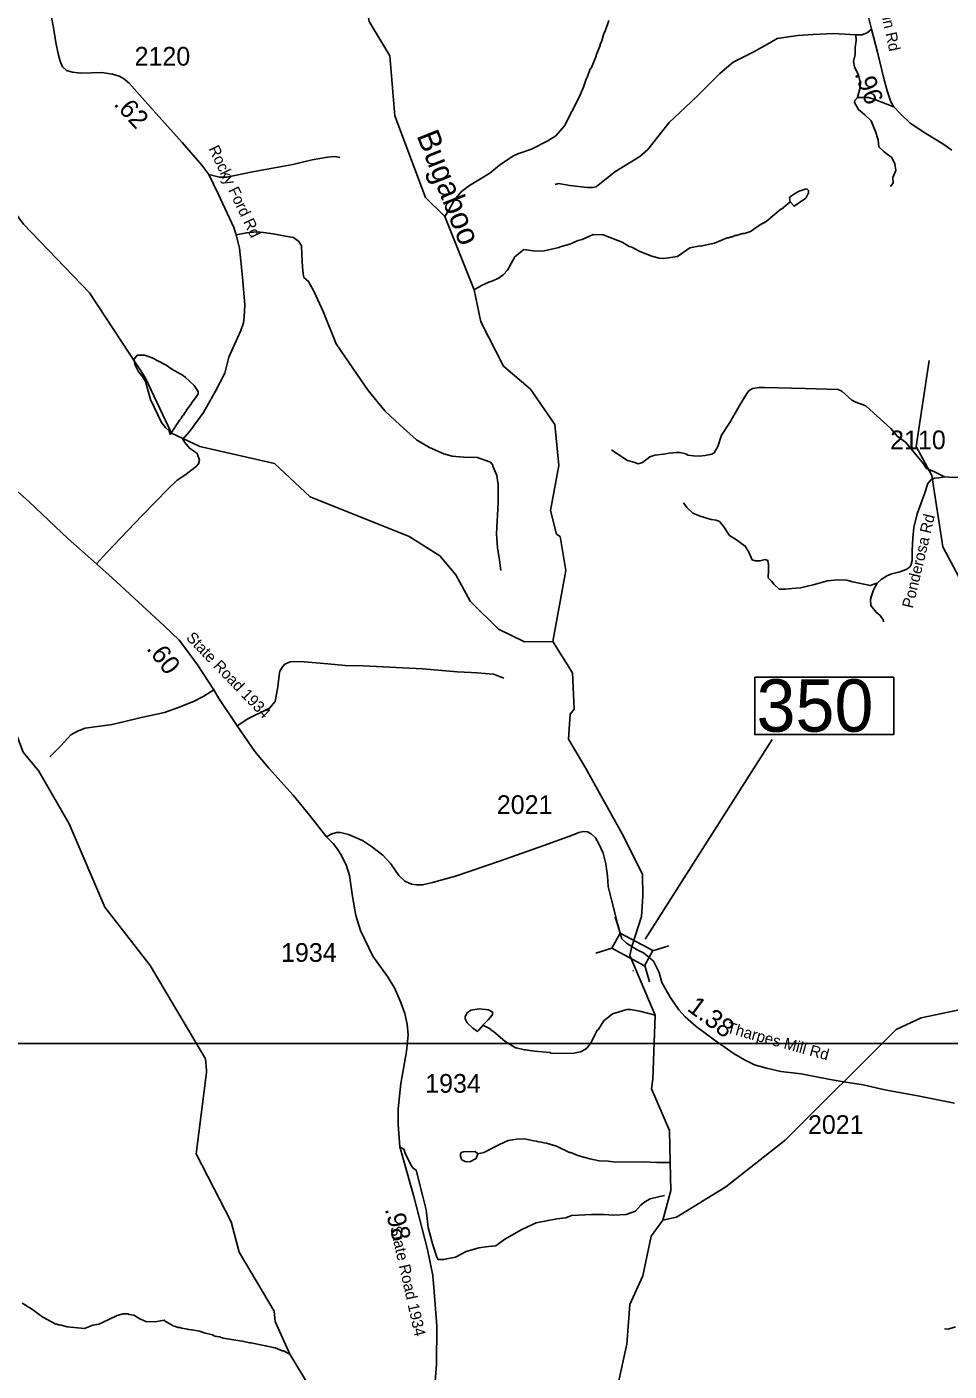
# Model space of a CAD drawing. Extents: x 1248089 to 1457196, y 820910 to 988753.
# Drawn here: x 1420760 to 1426923, y 913659 to 922645 of the extents above; entities that cross this region are included whole.
import ezdxf

# ---------------------------------------------------------------- set-up
doc = ezdxf.new("R2010")
doc.units = 0
for name, color, linetype in [('Exist Hydrographic Creek Single Shore', 7, 'Continuous'), ('Exist Hydrographic Misc Water Feature', 7, 'Continuous'), ('Exist Road Non-System Type 51', 7, 'Continuous'), ('Exist Road Secondary Structure Standard Bridge CELL', 7, 'Continuous'), ('Exist Road Secondary Structure Standard Bridge Number Label', 7, 'Continuous'), ('Exist Road Secondary Type 51 Attributed', 7, 'Continuous'), ('Exist Road Secondary Type 51 Label', 7, 'Continuous'), ('Map Preparation Inset Cut Line', 7, 'Continuous'), ('Prop GRAU CAT1 Cell', 7, 'Continuous'), ('Prop Lane Lines', 7, 'Continuous'), ('Scratch_Level_4', 7, 'Continuous')]:
    doc.layers.add(name, color=color, linetype=linetype)

msp = doc.modelspace()

# ---------------------------------------------------------------- linework, layer by layer
at = {"layer": 'Exist Hydrographic Creek Single Shore'}
for points in [[(1424275.4, 918536.2), (1424360.4, 919010.5), (1424323.5, 919237.8), (1424298.4, 919254.7), (1424259.4, 919413.1), (1424315.4, 919714), (1424287.4, 919987.1), (1424125.4, 920223.4), (1423944.4, 920378), (1423792.4, 920673.3), (1423749.9, 920886.9), (1423552.8, 921378.4), (1423424.4, 921504.8), (1423218.3, 922050.5), (1423185.3, 922451.8), (1423047.3, 922681.1), (1422977.1, 923082.4)], [(1425009.5, 914667.2), (1425063.5, 914866.4), (1425058.9, 915054.1), (1425054.5, 915267.1), (1424934.4, 915545.4), (1424943.9, 915611.8), (1424959.3, 916038.8), (1424789.3, 916438), (1424801.9, 916497.3), (1424867.9, 916699), (1424875.9, 916837.1), (1424873.8, 916978.5), (1424748.1, 917230), (1424492.4, 917691.4), (1424379.4, 917884.1), (1424391.4, 918051.3), (1424417.4, 918083.6), (1424405.4, 918326.8), (1424275.4, 918536.2)], [(1424810.6, 916333.1), (1424811, 916337.3)], [(1425009.5, 914667.2), (1425063.5, 914866.4), (1425058.9, 915054.1), (1425054.5, 915267.1), (1424934.4, 915545.4), (1424943.9, 915611.8)], [(1424197.4, 912067.4), (1424271.3, 912150.4), (1424311.8, 912147.4), (1424380.6, 912115), (1424451.4, 912087.6), (1424469.7, 912088.6), (1424607.4, 912472.4), (1424662.4, 912704.5), (1424636.5, 913056.2), (1424658.4, 913331.6), (1424768.4, 913838.3), (1424789.4, 914103.7), (1424876.5, 914295.7), (1424932.5, 914560.5), (1425009.5, 914667.2)]]:
    msp.add_lwpolyline(points, dxfattribs=at)
at = {"layer": 'Exist Hydrographic Misc Water Feature'}
msp.add_line((1421960.4, 915654.5), (1421959.3, 915670), dxfattribs=at)
for points in [[(1424649.8, 922687.9), (1424624.6, 922616.4), (1424616.3, 922600.5), (1424599.4, 922544.8), (1424591.1, 922528.9), (1424591, 922520.9), (1424563.8, 922457.3), (1424563.7, 922449.4), (1424530.3, 922369.9), (1424524.7, 922365), (1424505.2, 922306.3), (1424500.7, 922303.3), (1424480.1, 922242.8), (1424450.9, 922175.3), (1424351.7, 921985), (1424294.5, 921918), (1424236.8, 921881.4), (1424133, 921828.9), (1424040.4, 921796.6), (1424008.1, 921781.1), (1423919.1, 921720.7), (1423854.2, 921667.8), (1423716.7, 921584.2), (1423664, 921545.2), (1423615, 921486.1), (1423577.8, 921414.8), (1423552.8, 921378.4)], [(1424275.4, 918536.2), (1424084.4, 918533.6), (1423910.4, 918619.1), (1423722.4, 918806.7), (1423625.4, 918982.6), (1423520.4, 919109.6), (1423314.4, 919238.4), (1422652.4, 919504.6), (1422414.4, 919726.1), (1421916.3, 919841.2), (1421726.4, 919930.3), (1421550.3, 920301.5), (1421177.3, 920867.2), (1420736.4, 921325.9), (1420492.4, 921655.7)], [(1425860.7, 921475.4), (1425886.5, 921446.2), (1425965.1, 921499.4), (1425983.8, 921535.1), (1425984.1, 921551.1), (1425972.3, 921563.3), (1425960.2, 921561.6), (1425920, 921548.3), (1425895.8, 921534.7), (1425863.4, 921511.2), (1425857.3, 921503.4), (1425860.7, 921475.4)], [(1425860.7, 921475.4), (1425803.9, 921426.3), (1425797.9, 921426.5), (1425699.4, 921343.8), (1425656.1, 921321), (1425595.3, 921278), (1425555.1, 921264.8), (1425545.2, 921265), (1425498.8, 921249.8), (1425490.8, 921249.9), (1425474.7, 921242.2), (1425464.8, 921242.4), (1425450.6, 921234.6), (1425440.6, 921234.8), (1425354.1, 921200.4), (1425261.7, 921180.1), (1425258.5, 921182.1), (1425189.5, 921169.3), (1425108.5, 921110.8), (1425016.2, 921096.4), (1424984.2, 921099), (1424936.5, 921111.9), (1424857, 921143.4), (1424801.5, 921172.4), (1424785.7, 921176.7), (1424738.1, 921205.5), (1424611.1, 921255.8), (1424543.1, 921257.1), (1424470.5, 921224.4), (1424444.3, 921216.9), (1424388, 921191.9), (1424323.7, 921175.1), (1424317.5, 921171.2), (1424205.2, 921147.2), (1424142.5, 921148.7), (1424081.3, 921157.4), (1424020.5, 921108.5), (1423971, 921019.4), (1423942.4, 920987.8), (1423912, 920966.4), (1423873.7, 920947.1), (1423847.5, 920939.6), (1423797.2, 920916.5), (1423749.9, 920886.9)], [(1421497.2, 920451.9), (1421478.8, 920426.3), (1421476.6, 920418.3), (1421480.1, 920388.3), (1421505.3, 920339.8), (1421532.7, 920307.3), (1421552.2, 920274.9), (1421586.1, 920154.2), (1421659.4, 920000.7), (1421684.9, 919968.3), (1421710.5, 919945.8), (1421716.3, 919921.4)], [(1421716.3, 919921.4), (1421781.7, 920018.6), (1421789.8, 920026.5), (1421798.1, 920042.2), (1421806.2, 920050.1), (1421814.6, 920066), (1421822.7, 920073.8), (1421831, 920089.7), (1421855.5, 920121.3), (1421863.8, 920137.2), (1421900.6, 920184.4), (1421904.8, 920192.4), (1421905, 920208.4), (1421877.7, 920248.9), (1421820.6, 920302), (1421804.8, 920314.4), (1421727.6, 920357.7), (1421690.1, 920384.4), (1421596.9, 920434.1), (1421573.1, 920442.6), (1421545.2, 920451.1), (1421497.2, 920451.9)], [(1425009.5, 914667.2), (1425101.4, 914688.3), (1425430.4, 914891.9), (1425828.4, 915202.3), (1426568.5, 915942.4), (1426736.5, 916021.2), (1427138.5, 916104.9), (1427407.4, 916234.1), (1427502.5, 916380), (1427539.5, 916579.5), (1427644.5, 916813.7), (1427650.4, 917112.4), (1427625.5, 917139.1), (1427619.5, 917237.7), (1427525.4, 917541.6), (1427205.5, 918270.4), (1427042.4, 918867.9), (1426881.5, 919169.9), (1426807.5, 919647.4), (1426702.5, 919839.9), (1426789.4, 920416)], [(1421959.3, 915670), (1421953.4, 915746.5), (1421582.4, 916371.2), (1421281.4, 916761.4), (1421041.4, 917317.7), (1420840.3, 917669.8), (1420734.3, 917796.6), (1420631.4, 918068), (1420508.4, 918185.4), (1420054.4, 918427.6)], [(1423806.3, 915972.4), (1423805.5, 915967.8), (1423779, 915938.2), (1423771.5, 915929.8), (1423763, 915936.5), (1423739.2, 915950.9), (1423701.9, 915987.6), (1423688.3, 916013.9), (1423688.5, 916029.9), (1423703, 916053.6), (1423727.3, 916071.2), (1423781.4, 916080.2), (1423845.4, 916075), (1423869.1, 916060.6), (1423873, 916050.5), (1423868.8, 916038.6), (1423842.2, 916007), (1423806.3, 915972.4)], [(1423806.3, 915972.4), (1423855.1, 915946.8), (1423863, 915938.6), (1423878.8, 915930.3), (1423953.7, 915864.9), (1424024.9, 915819.6), (1424030.6, 915821.1), (1424084.7, 915806.6), (1424090.3, 915808), (1424152.6, 915797.4), (1424254.4, 915789.5), (1424260.3, 915785.4), (1424404.3, 915782.8), (1424460.4, 915793.8), (1424492.7, 915811.2), (1424500.8, 915819), (1424531.5, 915856.5), (1424571, 915937.8), (1424576.6, 915940.1), (1424616.1, 916001), (1424672.9, 916048), (1424769.4, 916076.2), (1424793.3, 916075.8), (1424857.1, 916064.6), (1424959.3, 916038.8)], [(1422419.4, 913990.6), (1422412.4, 914059.6), (1422178.4, 914455.1), (1422124.4, 914656.5), (1421891.4, 915110.8), (1421960.4, 915654.5)], [(1423773.7, 915111.9), (1423814.2, 915121), (1423917.5, 915174.7), (1423976, 915201.5), (1424033.8, 915209.8), (1424084.2, 915211), (1424148, 915197.6), (1424164, 915197.3), (1424171.8, 915193.1), (1424207.7, 915188.3), (1424215.6, 915184.2), (1424231.6, 915183.7), (1424299.2, 915162.2), (1424386.2, 915120.3), (1424394.2, 915120.1), (1424441.8, 915101), (1424521.4, 915077.3), (1424585, 915063.9), (1424644.2, 915062.1), (1424692.9, 915055.5), (1424884.9, 915057.1), (1424970.7, 915053.2), (1425058.9, 915054.1)], [(1423773.7, 915111.9), (1423756.4, 915126.3), (1423678.4, 915126), (1423662.3, 915120.4), (1423658.1, 915110.5), (1423657.8, 915096.5), (1423661.4, 915080.4), (1423667.2, 915072.3), (1423689, 915059.8), (1423720.9, 915059.1), (1423761.4, 915080.2), (1423773.7, 915111.9)], [(1420728.4, 914113.3), (1420789.6, 914075.9), (1420866.4, 914020.2), (1420953.4, 913972.2), (1420961.3, 913972.1), (1420975.2, 913965.7), (1420981.2, 913967.6), (1421029, 913954.6), (1421144.8, 913944), (1421201.3, 913966.8), (1421241.4, 913973.8), (1421265.6, 913983.3), (1421362.6, 914031.1), (1421402.9, 914042.2), (1421434.9, 914041.5), (1421442.8, 914037.4), (1421474.7, 914032.7), (1421514.2, 914007.8), (1421553.7, 913990.9), (1421617.7, 913989.4), (1421678, 914000.1), (1421679.9, 913996.1), (1421737.1, 913960.8), (1421753.1, 913958.5), (1421768.8, 913950), (1421784.8, 913949.7), (1421792.7, 913945.5), (1421832.7, 913940.6), (1421840.6, 913936.5), (1421862.6, 913936), (1421912.4, 913926.9), (1421944.1, 913914.2), (1421999.8, 913900.9), (1422015.6, 913892.5), (1422047.5, 913887.8), (1422071.3, 913879.3), (1422198.9, 913860.4), (1422250.6, 913847.3), (1422256.3, 913848.8), (1422354.3, 913829), (1422362.2, 913824.9), (1422417.9, 913815.6), (1422465.5, 913794.5), (1422473.5, 913794.3), (1422516.3, 913771.8)], [(1424071.9, 912012.7), (1423868.4, 912188.6), (1423555.4, 912368.9), (1423359.4, 912589.5), (1423052.4, 913071.8), (1422798.4, 913310), (1422516.3, 913771.8), (1422419.4, 913990.6)]]:
    msp.add_lwpolyline(points, dxfattribs=at)
at = {"layer": 'Exist Road Non-System Type 51'}
for points in [[(1426300.4, 922593.1), (1426339.5, 922593.1), (1426376.5, 922606.1), (1426404.7, 922630.5)], [(1426300.4, 922593.1), (1426150.3, 922601.8), (1426015.5, 922595.2), (1425911.1, 922588.7), (1425774.2, 922566.9), (1425724.1, 922538.6), (1425613.2, 922475.5), (1425480.6, 922410.3), (1425391.4, 922334.1), (1425232.7, 922175.2), (1425052.2, 922005.5), (1424909.7, 921825.8), (1424855.3, 921778), (1424687.9, 921675.7), (1424563.9, 921575.6), (1424542.2, 921571.2), (1424503, 921571.2), (1424387.8, 921584.3), (1424311.7, 921599.5), (1424290.6, 921591.3)], [(1426311.2, 922174.2), (1426326.5, 922231.8), (1426330.8, 922268.8), (1426317.8, 922323.2), (1426291.7, 922377.6), (1426285.2, 922414.6), (1426296, 922460.3), (1426296, 922508.2), (1426302.6, 922553.9), (1426300.4, 922593.1)], [(1426311.2, 922174.2), (1426293.8, 922152.4), (1426291.6, 922139.4), (1426317.7, 922093.7), (1426359, 922056.7), (1426402.5, 922017.5), (1426424.3, 921960.9), (1426430.8, 921945.7), (1426448.2, 921891.3), (1426452.5, 921843.4), (1426489.5, 921810.8), (1426509.1, 921795.5), (1426539.5, 921771.6), (1426561.3, 921730.3), (1426567.8, 921684.6), (1426546, 921638.9), (1426548.2, 921601.9), (1426530.8, 921577.9)], [(1426554, 922111.3), (1426506.9, 922128.5), (1426426.4, 922161.1), (1426385.1, 922174.2), (1426361.2, 922174.2), (1426311.2, 922174.2)], [(1421974.8, 921658.7), (1422046.5, 921641.3), (1422096.5, 921641.3), (1422268.3, 921676.2), (1422538, 921726.2), (1422666.3, 921756.7), (1422768.5, 921774.1), (1422820.7, 921778.4), (1422851.1, 921771.9)], [(1422157.9, 921255.2), (1422229.2, 921269.2), (1422296.6, 921275.8), (1422340.1, 921271.4), (1422405.3, 921262.7), (1422488, 921245.3), (1422542.3, 921236.6), (1422577.1, 921210.5), (1422594.5, 921182.2), (1422596.7, 921123.4), (1422601, 921038.6), (1422605.4, 920997.2), (1422609.7, 920971.1), (1422642.1, 920944), (1422679.1, 920874.4), (1422740, 920743.8), (1422826.9, 920526.2), (1422937.8, 920363), (1423040, 920215), (1423152.6, 920078.9), (1423254.8, 919983.1), (1423363.6, 919885.2), (1423450.6, 919833), (1423546.2, 919791.6), (1423602.8, 919776.4), (1423676.7, 919769.9), (1423770.2, 919767.7), (1423813.7, 919750.3), (1423857.2, 919735.1), (1423874.6, 919715.5), (1423874.6, 919708.9), (1423900.7, 919645.8), (1423909.4, 919584.9), (1423909.4, 919465.2), (1423898.1, 919255.6), (1423904.7, 919162), (1423917.7, 919081.5), (1423926.4, 919011.8)], [(1421224.9, 919055.1), (1421294.5, 919131.2), (1421529.3, 919379.3), (1421703.3, 919557.7), (1421764.2, 919614.3), (1421814.2, 919649.1), (1421890.3, 919705.7), (1421905.5, 919725.3), (1421912.1, 919749.2), (1421896.8, 919792.8), (1421872.9, 919810.2), (1421846.8, 919829.8), (1421814.2, 919866.8), (1421801.2, 919888.5), (1421848.9, 919941.9), (1421940.2, 920068.1), (1422020.7, 920209.5), (1422081.5, 920331.4), (1422109.8, 920438), (1422190.3, 920616.5), (1422207.5, 920667.6), (1422212.7, 920704.5)], [(1424665.9, 919817.6), (1424728, 919776.1), (1424774, 919746.2), (1424815.4, 919734.7), (1424845.4, 919725.5), (1424873, 919732.4), (1424923.6, 919771.5), (1424955.8, 919783), (1425013.3, 919789.9), (1425052.5, 919794.6), (1425100.8, 919799.2), (1425126.1, 919799.2), (1425162.9, 919792.3), (1425176.7, 919783), (1425215.8, 919778.4), (1425252.6, 919776.1), (1425291.8, 919780.7), (1425337.8, 919789.9), (1425353.9, 919796.9), (1425376.9, 919840.6), (1425402.2, 919916.6), (1425457.4, 920001.8), (1425519.6, 920110), (1425570.2, 920195.2), (1425586.3, 920213.6), (1425611.6, 920227.5), (1425650.7, 920234.4), (1425689.8, 920234.4), (1425961.4, 920227.5), (1426182.3, 920220.6), (1426205.3, 920211.3), (1426272, 920149.2), (1426299.6, 920137.7), (1426366.3, 920112.3), (1426417, 920066.3), (1426534.3, 919960.3), (1426575.7, 919909.7), (1426631.9, 919868.8), (1426744.6, 919732.9), (1426772.3, 919693.8), (1426825.2, 919670.7), (1426857.4, 919654.6), (1426892.5, 919637.3)], [(1426441.5, 918925.6), (1426420.8, 918920.9), (1426397.8, 918911.7), (1426354.1, 918920.9), (1426280.4, 918934.8), (1426236.7, 918946.3), (1426176.9, 918948.6), (1426110.2, 918941.7), (1426013.5, 918916.3), (1425930.7, 918895.6), (1425870.9, 918891), (1425827.1, 918886.4), (1425788, 918886.4), (1425751.2, 918920.9), (1425735.1, 918939.4), (1425714.4, 918962.4), (1425716.7, 919013.1), (1425716.7, 919049.9), (1425712.1, 919077.5), (1425693.7, 919084.4), (1425659.2, 919075.2), (1425629.2, 919075.2), (1425606.2, 919082.1), (1425585.5, 919132.8), (1425560.2, 919174.2), (1425502.7, 919215.7), (1425454.4, 919245.6), (1425412.9, 919310.1), (1425387.6, 919340), (1425366.9, 919346.9), (1425332.4, 919351.6), (1425258.8, 919374.6), (1425210.5, 919395.3), (1425171.3, 919432.1), (1425148.3, 919464.4)], [(1426676.1, 919146), (1426676.2, 919077.5), (1426667, 919045.3), (1426655.5, 919031.5), (1426637.1, 919017.7), (1426593.4, 919001.5), (1426540.4, 918990), (1426510.5, 918978.5), (1426469.1, 918950.9), (1426441.5, 918925.6)], [(1426441.5, 918925.6), (1426418.5, 918881.8), (1426404.7, 918842.7), (1426397.8, 918817.3), (1426400.1, 918778.2), (1426434.6, 918732.1), (1426462.2, 918711.4), (1426482.9, 918681.5), (1426485.2, 918667.7)], [(1422165, 917973.7), (1422236.3, 918019.8), (1422381.3, 918091.2), (1422418.1, 918134.9), (1422436.5, 918233.9), (1422445.7, 918312.2), (1422450.3, 918337.6), (1422468.8, 918367.5), (1422482.6, 918385.9), (1422519.4, 918399.7), (1422586.1, 918402), (1422691.9, 918395.1), (1422770.2, 918388.2), (1422887.5, 918376.7), (1423007.2, 918374.4), (1423406, 918353.5), (1423636.1, 918332.8), (1423728.1, 918330.5), (1423767.3, 918328.2), (1423877.7, 918319), (1423946.7, 918291.3)], [(1422008.5, 918213.2), (1421941.9, 918171.7), (1421872.9, 918134.9), (1421767, 918093.5), (1421679.6, 918061.2), (1421525.4, 918029), (1421329.9, 917982.9), (1421148.1, 917957.6), (1421097.5, 917936.9), (1421053.7, 917913.8), (1420987, 917840.2), (1420913.4, 917766.5)], [(1423253, 915159.1), (1423279.7, 915143), (1423290.9, 915109.5), (1423313.2, 915067.5), (1423330, 915028.4), (1423343.9, 915014.4), (1423360.7, 915003.2), (1423402.6, 914835.5), (1423427.7, 914737.7), (1423441.7, 914620.3), (1423472.4, 914502.9), (1423500.4, 914421.8), (1423508.7, 914405), (1423545, 914405), (1423623.3, 914421.8), (1423695.9, 914458.2), (1423779.7, 914483.3), (1423843.9, 914491.7), (1423894.2, 914497.3), (1423952.9, 914542), (1424067.4, 914606.3), (1424162.4, 914651), (1424302, 914676.2), (1424360.7, 914684.6), (1424399.8, 914698.6), (1424533.9, 914706.9), (1424614.9, 914706.9), (1424681.9, 914701.3), (1424765.7, 914706.9), (1424827.2, 914729.3), (1424863.5, 914768.4), (1424888.6, 914790.8), (1424924.9, 914810.4), (1424989.2, 914827.1), (1425019.9, 914832.7)], [(1426891.6, 913941), (1426917.6, 913940.4), (1426965.9, 913955.5)]]:
    msp.add_lwpolyline(points, dxfattribs=at)
at = {"layer": 'Exist Road Secondary Structure Standard Bridge CELL'}
for p, q in [((1424691.9, 916696.4), (1424724.3, 916587.9)), ((1424560.9, 916453.6), (1424669.3, 916486)), ((1424942.2, 916469.8), (1425050.6, 916502.2)), ((1424888.4, 916370.2), (1424920.9, 916261.7))]:
    msp.add_line(p, q, dxfattribs=at)
msp.add_lwpolyline([(1424724.3, 916587.9), (1424942.4, 916470.2), (1424887.5, 916368.3), (1424669.3, 916486)], close=True, dxfattribs=at)
at = {"layer": 'Exist Road Secondary Structure Standard Bridge Number Label'}
msp.add_line((1424890.9, 916547.6), (1425740.9, 917882), dxfattribs=at)
msp.add_lwpolyline([(1425623.7, 918298), (1426552.7, 918298), (1426552.7, 917913.9), (1425623.7, 917913.9)], close=True, dxfattribs=at)
at = {"layer": 'Exist Road Secondary Type 51 Attributed'}
for points in [[(1426345.1, 922873.6), (1426404.7, 922630.5), (1426445.2, 922476.8), (1426488.2, 922291.4), (1426510.5, 922210.4), (1426534.7, 922144.7), (1426554, 922111.3), (1426595.4, 922065.8), (1426663.9, 922002.4), (1426767, 921933.6), (1426881.2, 921862.8), (1426941.9, 921822.3)], [(1420913.6, 922765.7), (1420937.9, 922642.3), (1420954, 922541.1), (1420968.2, 922465.3), (1420982.4, 922416.7), (1420998.5, 922378.3), (1421024.8, 922354), (1421065.2, 922341.9), (1421119.8, 922335.8), (1421261.4, 922339.8), (1421332.1, 922329.7), (1421376.6, 922315.6), (1421404.9, 922301.4), (1421443.3, 922269), (1421512.1, 922190.1), (1421604.2, 922089.7), (1421798.3, 921873.2), (1421929.8, 921721.4), (1421974.8, 921658.7), (1422038.6, 921528.4), (1422141.8, 921303.8), (1422157.9, 921255.2), (1422180.2, 921166.2), (1422190.3, 921081.2), (1422200.4, 920969.9), (1422216.5, 920786.9), (1422212.7, 920704.5)], [(1427619.6, 919665.8), (1427442.4, 919653.5), (1427242.2, 919643.4), (1427108.8, 919637.3), (1426959.2, 919633.3), (1426892.5, 919637.3), (1426854.1, 919631.3), (1426825.8, 919629.2), (1426801.5, 919617.1), (1426781.3, 919592.8), (1426759, 919524), (1426710.5, 919390.5), (1426688.3, 919299.4), (1426680.2, 919226.6), (1426676.1, 919146)], [(1420657.6, 919576), (1420772.8, 919471.6), (1421035.6, 919223), (1421224.9, 919055.1), (1421329.1, 918963.2), (1421678.7, 918639.6), (1421777.1, 918546), (1421820.6, 918489.5), (1421900.8, 918380.8), (1422008.5, 918213.2), (1422042.8, 918156.5), (1422165, 917973.7), (1422282.7, 917800.6), (1422376.2, 917689.2), (1422539.1, 917508.5), (1422648.5, 917376.7), (1422762.3, 917231.7)], [(1422762.3, 917231.7), (1422794.2, 917249.4), (1422828.1, 917260.7), (1422855.5, 917260.7), (1422908.7, 917246.2), (1423002.2, 917207.4), (1423063.5, 917165.5), (1423137.7, 917107.4), (1423190.9, 917049.3), (1423245.7, 916973.4), (1423286, 916934.7), (1423329.6, 916915.3), (1423363.5, 916908.9), (1423403.8, 916908.9), (1423471.5, 916926.6), (1423623.1, 916967), (1423919.2, 917067.3), (1424214.3, 917172.2), (1424399.1, 917239.4), (1424447.5, 917260.4), (1424476.5, 917266.8), (1424505.6, 917263.6), (1424531.4, 917250.7), (1424558.8, 917223.2), (1424584.6, 917179.7), (1424610.4, 917121.6), (1424627.8, 917049.9), (1424639.1, 916969.2), (1424643.9, 916899.9), (1424669.7, 916801.4), (1424706.8, 916651.3), (1424735.2, 916550), (1424766.3, 916521.1), (1424801.9, 916497.3)], [(1422762.3, 917231.7), (1422805.9, 917186.6), (1422834.9, 917149.4), (1422863.9, 917101), (1422896.2, 917036.5), (1422915.5, 916971.9), (1422936.5, 916833.1), (1422959.1, 916705.6), (1422989.7, 916605.6), (1423072, 916432.9), (1423170.2, 916296.6), (1423217, 916220.8), (1423258.9, 916124), (1423286.3, 916049.7), (1423300.9, 915978.7), (1423307.2, 915906.9), (1423295.9, 915795.6), (1423259.3, 915582), (1423240.4, 915412.4), (1423240.4, 915307.7), (1423253, 915159.1), (1423344.7, 914825.6), (1423436.8, 914471.8), (1423472.3, 914298.7), (1423480.7, 914189.8), (1423499.5, 913961.6), (1423497.4, 913705.1), (1423480.7, 913502.1)], [(1424801.9, 916497.3), (1424837.9, 916475.9), (1424879.7, 916454.3), (1424916, 916425.4), (1424946.4, 916398.7), (1424984.2, 916323.8), (1425002.4, 916258), (1425058.9, 916159.6), (1425116.9, 916074.1), (1425158.8, 916027.3), (1425233, 915962.7), (1425353.7, 915873), (1425485.9, 915781), (1425555.3, 915739.1), (1425623, 915706.8), (1425702, 915684.2), (1425798.8, 915661.6), (1425934.2, 915645.5), (1426128.7, 915609.1), (1426219, 915593), (1426349.7, 915572), (1426493.2, 915539.7), (1426724.9, 915496.3), (1426959.1, 915450.7)]]:
    msp.add_lwpolyline(points, dxfattribs=at)
at = {"layer": 'Map Preparation Inset Cut Line'}
for points in [[(1449183.9, 915849.1), (1388709.5, 915849.1), (1388709.5, 960097.6), (1449183.9, 960097.6)], [(1448249.7, 871600.6), (1388709.5, 871600.6), (1388709.5, 915849.1), (1448249.7, 915849.1)]]:
    msp.add_lwpolyline(points, close=True, dxfattribs=at)

# ---------------------------------------------------------------- texts
at = {"layer": 'Exist Road Secondary Structure Standard Bridge Number Label'}
msp.add_text('350', height=350, dxfattribs=at).set_placement((1425636.2, 917933.7))
at = {"layer": 'Exist Road Secondary Type 51 Label'}
for s, rotation, p in [('Austin Little Mountain Rd', 282.05987, (1426291.1, 923567.3)), ('Rocky Ford Rd', 295.4816, (1421971.6, 921831.6)), ('Ponderosa Rd', 76.62714, (1426680.4, 918754.6)), ('State Road 1934', 313.91705, (1421819.1, 918557.7)), ('Tharpes Mill Rd', 344.56859, (1425431.3, 915922.7)), ('State Road 1934', 282.67016, (1423187.7, 914620.1))]:
    msp.add_text(s, height=75, rotation=rotation, dxfattribs=at).set_placement(p)
at = {"layer": 'Prop GRAU CAT1 Cell'}
for s, rotation, p in [('.96', 290.25165, (1426289.9, 922333)), ('.62', 312.55266, (1421334.8, 922125.6)), ('.60', 307.62624, (1421553.8, 918487.9)), ('1.38', 323.3876, (1425166, 916073.8)), ('.98', 284.58124, (1423150.7, 914743.1))]:
    msp.add_text(s, height=125, rotation=rotation, dxfattribs=at).set_placement(p)
at = {"layer": 'Prop Lane Lines'}
for s, p in [('2120', (1421479.3, 922386.5)), ('2110', (1426528.9, 919822.2)), ('2021', (1423900.3, 917383.6)), ('1934', (1422458, 916395.1)), ('1934', (1423421.4, 915520.2)), ('2021', (1425979.8, 915245.1))]:
    msp.add_text(s, height=125, dxfattribs=at).set_placement(p)
at = {"layer": 'Scratch_Level_4'}
msp.add_text('Bugaboo', height=150, rotation=291.53868, dxfattribs=at).set_placement((1423362.5, 921919.5))

doc.saveas('drawing.dxf')
